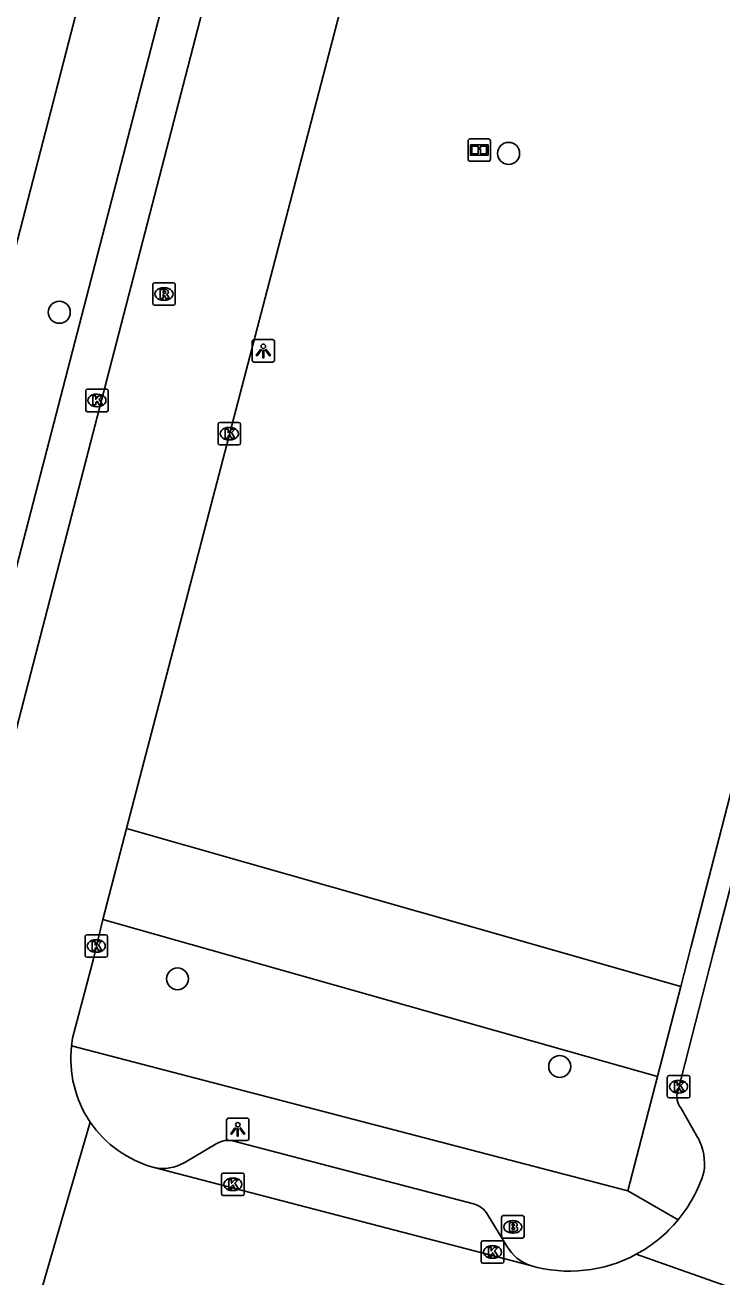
# Model space of a CAD drawing. Extents: x 163686 to 164493, y 382719 to 383870.
# Drawn here: x 163943.2 to 163974.2, y 383181.1 to 383236.7 of the extents above; entities that cross this region are included whole.
import ezdxf

# ---------------------------------------------------------------- set-up
doc = ezdxf.new("R2010")
doc.units = 0
for name, color, linetype in [('IMGEO_Boom', 7, 'Continuous'), ('IMGEO_Brandkraan', 7, 'Continuous'), ('IMGEO_Groenvoorziening', 7, 'Continuous'), ('IMGEO_Informatiebord', 7, 'Continuous'), ('IMGEO_Kolk', 7, 'Continuous'), ('IMGEO_Lichtpunt', 7, 'Continuous'), ('IMGEO_Rijbaan_lokaal_open', 7, 'Continuous'), ('IMGEO_Rioolput', 7, 'Continuous'), ('IMGEO_Voetpad_open', 7, 'Continuous')]:
    doc.layers.add(name, color=color, linetype=linetype)

msp = doc.modelspace()

# ---------------------------------------------------------------- linework, layer by layer
at = {"layer": 'IMGEO_Boom'}
for centre in [(163964.696, 383230.981), (163944.744, 383223.929), (163949.993, 383194.324), (163966.969, 383190.43)]:
    msp.add_circle(centre, 0.489, dxfattribs=at)
at = {"layer": 'IMGEO_Brandkraan'}
for p, q in [((163964.382, 383182.881), (163964.382, 383183.733)), ((163964.457, 383183.807), (163965.309, 383183.807)), ((163964.87, 383183.587), (163964.895, 383183.587)), ((163965.383, 383183.733), (163965.383, 383182.881)), ((163965.309, 383182.807), (163964.457, 383182.807)), ((163964.893, 383183.027), (163964.868, 383183.027))]:
    msp.add_line(p, q, dxfattribs=at)
for points in [[(163964.382, 383182.881), (163964.382, 383183.733)], [(163964.457, 383183.807), (163965.309, 383183.807)], [(163965.383, 383183.733), (163965.383, 383182.881)], [(163964.73, 383183.507), (163964.73, 383183.107), (163964.943, 383183.107)], [(163964.961, 383183.507), (163964.73, 383183.507)], [(163964.909, 383183.426), (163964.855, 383183.426), (163964.855, 383183.35)], [(163964.855, 383183.35), (163964.908, 383183.35)], [(163964.917, 383183.274), (163964.855, 383183.274), (163964.855, 383183.193)], [(163964.855, 383183.193), (163964.917, 383183.193)], [(163965.309, 383182.807), (163964.457, 383182.807)]]:
    msp.add_lwpolyline(points, dxfattribs=at)
for centre, radius, start, end in [((163964.459, 383183.731), 0.0765, 91.552, 178.448), ((163964.459, 383183.731), 0.0765, 91.552, 178.448), ((163965.307, 383183.731), 0.0765, 1.552, 88.448), ((163965.307, 383183.731), 0.0765, 1.552, 88.448), ((163964.91, 383183.388), 0.0379, 267.8285, 90.9355), ((163964.918, 383183.233), 0.0404, 269.8759, 90.5077), ((163964.949, 383183.358), 0.251, 268.6676, 293.5347), ((163964.965, 383183.362), 0.145, 59.4692, 91.5367), ((163964.99, 383183.409), 0.0922, 285.5137, 58.1501), ((163964.995, 383183.217), 0.105, 301.3115, 78.989), ((163964.459, 383182.883), 0.0765, 181.552, 268.448), ((163964.459, 383182.883), 0.0765, 181.552, 268.448), ((163965.307, 383182.883), 0.0765, 271.552, 358.448), ((163965.307, 383182.883), 0.0765, 271.552, 358.448)]:
    msp.add_arc(centre, radius, start, end, dxfattribs=at)
for centre, major_axis, ratio, start_param, end_param in [((163964.869, 383183.307), (-0.387, 0.002), 0.722429, 4.712389, 7.853982), ((163964.894, 383183.307), (-0.39, 0.002), 0.717154, 1.570796, 4.712389)]:
    msp.add_ellipse(centre, major_axis=major_axis, ratio=ratio, start_param=start_param, end_param=end_param, dxfattribs=at)
at = {"layer": 'IMGEO_Groenvoorziening'}
for points in [[(163972.339, 383193.984), (163962.651, 383196.748), (163953.035, 383199.492), (163947.735, 383201.003)], [(163971.307, 383189.99), (163946.68, 383196.962)]]:
    msp.add_lwpolyline(points, dxfattribs=at)
at = {"layer": 'IMGEO_Informatiebord'}
for p, q in [((163962.899, 383230.731), (163962.899, 383231.531)), ((163962.899, 383231.531), (163962.899, 383230.731)), ((163962.999, 383231.631), (163963.789, 383231.631)), ((163963.789, 383231.631), (163962.999, 383231.631)), ((163963.889, 383231.531), (163963.889, 383230.731)), ((163963.889, 383230.731), (163963.889, 383231.531)), ((163963.789, 383230.631), (163962.999, 383230.631)), ((163962.999, 383230.631), (163963.789, 383230.631))]:
    msp.add_line(p, q, dxfattribs=at)
for points in [[(163963, 383231.363), (163963.788, 383231.363), (163963.788, 383230.899), (163963, 383230.899), (163963, 383231.363)], [(163963.065, 383231.298), (163963.065, 383230.964), (163963.34, 383230.964), (163963.341, 383231.177), (163963.445, 383231.178), (163963.446, 383230.964), (163963.723, 383230.964), (163963.723, 383231.298), (163963.447, 383231.298), (163963.447, 383231.218), (163963.341, 383231.218), (163963.341, 383231.298), (163963.065, 383231.298)]]:
    msp.add_lwpolyline(points, dxfattribs=at)
for centre, start, end in [((163962.999, 383231.531), 90, 180), ((163962.999, 383231.531), 90, 180), ((163963.789, 383231.531), 0, 90), ((163963.789, 383231.531), 360, 90), ((163962.999, 383230.731), 180, 270), ((163962.999, 383230.731), 180, 270), ((163963.789, 383230.731), 270, 0), ((163963.789, 383230.731), 270, 0)]:
    msp.add_arc(centre, 0.1, start, end, dxfattribs=at)
at = {"layer": 'IMGEO_Kolk'}
for p, q in [((163945.915, 383219.587), (163945.915, 383220.439)), ((163945.99, 383220.513), (163946.842, 383220.513)), ((163946.403, 383220.293), (163946.428, 383220.293)), ((163946.916, 383220.439), (163946.916, 383219.587)), ((163946.426, 383219.733), (163946.401, 383219.733)), ((163946.842, 383219.513), (163945.99, 383219.513)), ((163951.795, 383218.109), (163951.795, 383218.961)), ((163951.87, 383219.035), (163952.722, 383219.035)), ((163952.283, 383218.815), (163952.308, 383218.815)), ((163952.796, 383218.961), (163952.796, 383218.109)), ((163952.306, 383218.255), (163952.281, 383218.255)), ((163952.722, 383218.035), (163951.87, 383218.035)), ((163945.886, 383195.356), (163945.886, 383196.208)), ((163945.961, 383196.282), (163946.813, 383196.282)), ((163946.374, 383196.062), (163946.399, 383196.062)), ((163946.887, 383196.208), (163946.887, 383195.356)), ((163946.813, 383195.282), (163945.961, 383195.282)), ((163946.397, 383195.502), (163946.372, 383195.502)), ((163971.746, 383189.106), (163971.746, 383189.958)), ((163971.821, 383190.032), (163972.673, 383190.032)), ((163972.234, 383189.812), (163972.259, 383189.812)), ((163972.747, 383189.958), (163972.747, 383189.106)), ((163972.257, 383189.252), (163972.232, 383189.252)), ((163972.673, 383189.032), (163971.821, 383189.032)), ((163951.953, 383184.771), (163951.953, 383185.623)), ((163952.028, 383185.697), (163952.88, 383185.697)), ((163952.441, 383185.477), (163952.466, 383185.477)), ((163952.954, 383185.623), (163952.954, 383184.771)), ((163952.464, 383184.917), (163952.439, 383184.917)), ((163952.88, 383184.697), (163952.028, 383184.697)), ((163963.485, 383181.765), (163963.485, 383182.617)), ((163963.56, 383182.691), (163964.412, 383182.691)), ((163964.486, 383182.617), (163964.486, 383181.765)), ((163963.973, 383182.471), (163963.998, 383182.471)), ((163964.412, 383181.691), (163963.56, 383181.691)), ((163963.996, 383181.911), (163963.971, 383181.911))]:
    msp.add_line(p, q, dxfattribs=at)
for points in [[(163945.915, 383219.587), (163945.915, 383220.439)], [(163945.99, 383220.513), (163946.842, 383220.513)], [(163946.916, 383220.439), (163946.916, 383219.587)], [(163946.236, 383220.213), (163946.359, 383220.213), (163946.359, 383220.062), (163946.489, 383220.213), (163946.653, 383220.213), (163946.507, 383220.062), (163946.66, 383219.813), (163946.508, 383219.813), (163946.423, 383219.977), (163946.359, 383219.91), (163946.359, 383219.813), (163946.236, 383219.813), (163946.236, 383220.213)], [(163946.842, 383219.513), (163945.99, 383219.513)], [(163951.795, 383218.109), (163951.795, 383218.961)], [(163951.87, 383219.035), (163952.722, 383219.035)], [(163952.116, 383218.735), (163952.239, 383218.735), (163952.239, 383218.584), (163952.369, 383218.735), (163952.533, 383218.735), (163952.387, 383218.584), (163952.54, 383218.335), (163952.388, 383218.335), (163952.303, 383218.499), (163952.239, 383218.432), (163952.239, 383218.335), (163952.116, 383218.335), (163952.116, 383218.735)], [(163952.796, 383218.961), (163952.796, 383218.109)], [(163952.722, 383218.035), (163951.87, 383218.035)], [(163945.886, 383195.356), (163945.886, 383196.208)], [(163945.961, 383196.282), (163946.813, 383196.282)], [(163946.207, 383195.982), (163946.33, 383195.982), (163946.33, 383195.831), (163946.46, 383195.982), (163946.624, 383195.982), (163946.478, 383195.831), (163946.631, 383195.582), (163946.479, 383195.582), (163946.394, 383195.746), (163946.33, 383195.679), (163946.33, 383195.582), (163946.207, 383195.582), (163946.207, 383195.982)], [(163946.887, 383196.208), (163946.887, 383195.356)], [(163946.813, 383195.282), (163945.961, 383195.282)], [(163971.746, 383189.106), (163971.746, 383189.958)], [(163971.821, 383190.032), (163972.673, 383190.032)], [(163972.067, 383189.732), (163972.19, 383189.732), (163972.19, 383189.581), (163972.32, 383189.732), (163972.484, 383189.732), (163972.338, 383189.581), (163972.491, 383189.332), (163972.339, 383189.332), (163972.254, 383189.496), (163972.19, 383189.429), (163972.19, 383189.332), (163972.067, 383189.332), (163972.067, 383189.732)], [(163972.747, 383189.958), (163972.747, 383189.106)], [(163972.673, 383189.032), (163971.821, 383189.032)], [(163951.953, 383184.771), (163951.953, 383185.623)], [(163952.028, 383185.697), (163952.88, 383185.697)], [(163952.274, 383185.397), (163952.397, 383185.397), (163952.397, 383185.246), (163952.527, 383185.397), (163952.691, 383185.397), (163952.545, 383185.246), (163952.698, 383184.997), (163952.546, 383184.997), (163952.461, 383185.161), (163952.397, 383185.094), (163952.397, 383184.997), (163952.274, 383184.997), (163952.274, 383185.397)], [(163952.954, 383185.623), (163952.954, 383184.771)], [(163952.88, 383184.697), (163952.028, 383184.697)], [(163963.485, 383181.765), (163963.485, 383182.617)], [(163963.56, 383182.691), (163964.412, 383182.691)], [(163964.486, 383182.617), (163964.486, 383181.765)], [(163963.806, 383182.391), (163963.929, 383182.391), (163963.929, 383182.24), (163964.059, 383182.391), (163964.223, 383182.391), (163964.077, 383182.24), (163964.23, 383181.991), (163964.078, 383181.991), (163963.993, 383182.155), (163963.929, 383182.088), (163963.929, 383181.991), (163963.806, 383181.991), (163963.806, 383182.391)], [(163964.412, 383181.691), (163963.56, 383181.691)]]:
    msp.add_lwpolyline(points, dxfattribs=at)
for centre, start, end in [((163945.992, 383220.437), 91.552, 178.448), ((163945.992, 383220.437), 91.552, 178.448), ((163946.84, 383220.437), 1.552, 88.448), ((163946.84, 383220.437), 1.552, 88.448), ((163945.992, 383219.589), 181.552, 268.448), ((163945.992, 383219.589), 181.552, 268.448), ((163946.84, 383219.589), 271.552, 358.448), ((163946.84, 383219.589), 271.552, 358.448), ((163951.872, 383218.959), 91.552, 178.448), ((163951.872, 383218.959), 91.552, 178.448), ((163952.72, 383218.959), 1.552, 88.448), ((163952.72, 383218.959), 1.552, 88.448), ((163951.872, 383218.111), 181.552, 268.448), ((163951.872, 383218.111), 181.552, 268.448), ((163952.72, 383218.111), 271.552, 358.448), ((163952.72, 383218.111), 271.552, 358.448), ((163945.963, 383196.206), 91.552, 178.448), ((163945.963, 383196.206), 91.552, 178.448), ((163946.811, 383196.206), 1.552, 88.448), ((163946.811, 383196.206), 1.552, 88.448), ((163945.963, 383195.358), 181.552, 268.448), ((163945.963, 383195.358), 181.552, 268.448), ((163946.811, 383195.358), 271.552, 358.448), ((163946.811, 383195.358), 271.552, 358.448), ((163971.823, 383189.956), 91.552, 178.448), ((163971.823, 383189.956), 91.552, 178.448), ((163972.671, 383189.956), 1.552, 88.448), ((163972.671, 383189.956), 1.552, 88.448), ((163971.823, 383189.108), 181.552, 268.448), ((163971.823, 383189.108), 181.552, 268.448), ((163972.671, 383189.108), 271.552, 358.448), ((163972.671, 383189.108), 271.552, 358.448), ((163952.03, 383185.621), 91.552, 178.448), ((163952.03, 383185.621), 91.552, 178.448), ((163952.878, 383185.621), 1.552, 88.448), ((163952.878, 383185.621), 1.552, 88.448), ((163952.03, 383184.773), 181.552, 268.448), ((163952.03, 383184.773), 181.552, 268.448), ((163952.878, 383184.773), 271.552, 358.448), ((163952.878, 383184.773), 271.552, 358.448), ((163963.562, 383182.615), 91.552, 178.448), ((163963.562, 383182.615), 91.552, 178.448), ((163964.41, 383182.615), 1.552, 88.448), ((163964.41, 383182.615), 1.552, 88.448), ((163963.562, 383181.767), 181.552, 268.448), ((163963.562, 383181.767), 181.552, 268.448), ((163964.41, 383181.767), 271.552, 358.448), ((163964.41, 383181.767), 271.552, 358.448)]:
    msp.add_arc(centre, 0.0765, start, end, dxfattribs=at)
for centre, major_axis, ratio, start_param, end_param in [((163946.402, 383220.013), (-0.387, 0.002), 0.722429, 4.712389, 7.853982), ((163946.427, 383220.013), (-0.39, 0.002), 0.717154, 1.570796, 4.712389), ((163952.282, 383218.535), (-0.387, 0.002), 0.722429, 4.712389, 7.853982), ((163952.307, 383218.535), (-0.39, 0.002), 0.717154, 1.570796, 4.712389), ((163946.373, 383195.782), (-0.387, 0.002), 0.722429, 4.712389, 7.853982), ((163946.398, 383195.782), (-0.39, 0.002), 0.717154, 1.570796, 4.712389), ((163972.233, 383189.532), (-0.387, 0.002), 0.722429, 4.712389, 7.853982), ((163972.258, 383189.532), (-0.39, 0.002), 0.717154, 1.570796, 4.712389), ((163952.44, 383185.197), (-0.387, 0.002), 0.722429, 4.712389, 7.853982), ((163952.465, 383185.197), (-0.39, 0.002), 0.717154, 1.570796, 4.712389), ((163963.972, 383182.191), (-0.387, 0.002), 0.722429, 4.712389, 7.853982), ((163963.997, 383182.191), (-0.39, 0.002), 0.717154, 1.570796, 4.712389)]:
    msp.add_ellipse(centre, major_axis=major_axis, ratio=ratio, start_param=start_param, end_param=end_param, dxfattribs=at)
at = {"layer": 'IMGEO_Lichtpunt'}
for p, q in [((163953.306, 383222.617), (163953.306, 383221.81)), ((163953.306, 383222.617), (163953.306, 383221.81)), ((163954.208, 383222.712), (163953.4, 383222.712)), ((163954.208, 383222.712), (163953.4, 383222.712)), ((163954.302, 383221.81), (163954.302, 383222.617)), ((163954.302, 383221.81), (163954.302, 383222.617)), ((163953.4, 383221.716), (163954.208, 383221.716)), ((163953.4, 383221.716), (163954.208, 383221.716)), ((163952.171, 383188.046), (163952.171, 383187.239)), ((163952.171, 383188.046), (163952.171, 383187.239)), ((163953.073, 383188.141), (163952.265, 383188.141)), ((163953.073, 383188.141), (163952.265, 383188.141)), ((163953.167, 383187.239), (163953.167, 383188.046)), ((163953.167, 383187.239), (163953.167, 383188.046)), ((163952.265, 383187.145), (163953.073, 383187.145)), ((163952.265, 383187.145), (163953.073, 383187.145))]:
    msp.add_line(p, q, dxfattribs=at)
for points in [[(163953.68, 383222.281), (163953.719, 383222.253), (163953.531, 383221.991), (163953.493, 383222.018), (163953.68, 383222.281)], [(163953.782, 383222.233), (163953.829, 383222.233), (163953.829, 383221.911), (163953.782, 383221.911), (163953.782, 383222.233)], [(163953.892, 383222.253), (163953.93, 383222.28), (163954.117, 383222.018), (163954.078, 383221.99), (163953.892, 383222.253)], [(163952.545, 383187.71), (163952.584, 383187.682), (163952.396, 383187.42), (163952.358, 383187.447), (163952.545, 383187.71)], [(163952.647, 383187.662), (163952.694, 383187.662), (163952.694, 383187.34), (163952.647, 383187.34), (163952.647, 383187.662)], [(163952.757, 383187.682), (163952.795, 383187.709), (163952.982, 383187.447), (163952.943, 383187.419), (163952.757, 383187.682)]]:
    msp.add_lwpolyline(points, dxfattribs=at)
for centre in [(163953.805, 383222.415), (163952.67, 383187.844)]:
    msp.add_circle(centre, 0.0994, dxfattribs=at)
for centre, start, end in [((163953.4, 383222.617), 90, 180), ((163953.4, 383222.617), 90, 180), ((163954.208, 383222.617), 0, 90), ((163954.208, 383222.617), 0, 90), ((163953.4, 383221.81), 180, 270), ((163953.4, 383221.81), 180, 270), ((163954.208, 383221.81), 270, 0), ((163954.208, 383221.81), 270, 360), ((163952.265, 383188.046), 90, 180), ((163952.265, 383188.046), 90, 180), ((163953.073, 383188.046), 0, 90), ((163953.073, 383188.046), 0, 90), ((163952.265, 383187.239), 180, 270), ((163952.265, 383187.239), 180, 270), ((163953.073, 383187.239), 270, 0), ((163953.073, 383187.239), 270, 360)]:
    msp.add_arc(centre, 0.0946, start, end, dxfattribs=at)
at = {"layer": 'IMGEO_Rijbaan_lokaal_open'}
for points in [[(163967.043, 383298.891), (163932.475, 383165.499)], [(163972.206, 383189.323), (163973.782, 383195.446), (163988.003, 383250), (163991.355, 383262.889), (163992.18, 383266.025), (163994.374, 383274.569)], [(163947.735, 383201.003), (163959.522, 383246.173)], [(163946.68, 383196.962), (163947.735, 383201.003)], [(163945.287, 383191.346), (163945.336, 383191.685), (163946.263, 383195.215), (163946.68, 383196.962)], [(163973.108, 383187.267), (163972.34, 383188.588)], [(163943.828, 383180.118), (163946.118, 383187.965)], [(163965.671, 383181.587), (163948.954, 383185.945)], [(163976.318, 383179.994), (163970.365, 383182.091)]]:
    msp.add_lwpolyline(points, dxfattribs=at)
for centre, radius, start, end in [((163950.259, 383190.775), 5.005, 173.4541, 214.1634), ((163973.025, 383189.093), 0.851, 164.2859, 216.3786), ((163950.257, 383190.775), 5.002, 214.1729, 254.9047), ((163970.903, 383186.101), 2.495, 351.4815, 27.8784), ((163967.429, 383187.584), 6.224, 320.3992, 342.6765), ((163967.383, 383187.619), 6.281, 298.3433, 320.4199), ((163967.4, 383187.597), 6.254, 253.9522, 298.3047)]:
    msp.add_arc(centre, radius, start, end, dxfattribs=at)
at = {"layer": 'IMGEO_Rioolput'}
for p, q in [((163948.892, 383224.314), (163948.892, 383225.166)), ((163948.967, 383225.24), (163949.819, 383225.24)), ((163949.38, 383225.02), (163949.405, 383225.02)), ((163949.893, 383225.166), (163949.893, 383224.314)), ((163949.819, 383224.24), (163948.967, 383224.24)), ((163949.403, 383224.46), (163949.378, 383224.46))]:
    msp.add_line(p, q, dxfattribs=at)
for points in [[(163948.892, 383224.314), (163948.892, 383225.166)], [(163948.967, 383225.24), (163949.819, 383225.24)], [(163949.481, 383224.938), (163949.229, 383224.94), (163949.229, 383224.54)], [(163949.407, 383224.859), (163949.353, 383224.859), (163949.353, 383224.778)], [(163949.353, 383224.778), (163949.405, 383224.778)], [(163949.893, 383225.166), (163949.893, 383224.314)], [(163949.819, 383224.24), (163948.967, 383224.24)], [(163949.229, 383224.54), (163949.353, 383224.54), (163949.353, 383224.702), (163949.364, 383224.702)], [(163949.411, 383224.673), (163949.482, 383224.54), (163949.622, 383224.54), (163949.557, 383224.666)]]:
    msp.add_lwpolyline(points, dxfattribs=at)
for centre, radius, start, end in [((163948.969, 383225.164), 0.0765, 91.552, 178.448), ((163948.969, 383225.164), 0.0765, 91.552, 178.448), ((163949.389, 383224.967), 0.19, 274.7715, 282.9687), ((163949.413, 383224.763), 0.0964, 77.0061, 93.1865), ((163949.427, 383224.82), 0.0378, 276.6634, 79.6772), ((163949.48, 383224.828), 0.109, 350.3612, 89.416), ((163949.478, 383224.828), 0.112, 277.5842, 350.9817), ((163949.817, 383225.164), 0.0765, 1.552, 88.448), ((163949.817, 383225.164), 0.0765, 1.552, 88.448), ((163948.969, 383224.316), 0.0765, 181.552, 268.448), ((163948.969, 383224.316), 0.0765, 181.552, 268.448), ((163949.363, 383224.649), 0.0533, 26.0293, 88.6989), ((163949.462, 383224.613), 0.108, 29.5134, 73.7905), ((163949.817, 383224.316), 0.0765, 271.552, 358.448), ((163949.817, 383224.316), 0.0765, 271.552, 358.448)]:
    msp.add_arc(centre, radius, start, end, dxfattribs=at)
for centre, major_axis, ratio, start_param, end_param in [((163949.379, 383224.74), (-0.387, 0.002), 0.722429, 4.712389, 7.853982), ((163949.404, 383224.74), (-0.39, 0.002), 0.717154, 1.570796, 4.712389)]:
    msp.add_ellipse(centre, major_axis=major_axis, ratio=ratio, start_param=start_param, end_param=end_param, dxfattribs=at)
at = {"layer": 'IMGEO_Voetpad_open'}
for points in [[(163941.824, 383208.725), (163958.362, 383272.452)], [(163926.419, 383163.509), (163948.873, 383250.284)], [(163984.169, 383239.809), (163972.786, 383195.714), (163972.339, 383193.984)], [(163972.339, 383193.984), (163971.307, 383189.99)], [(163969.992, 383184.902), (163945.287, 383191.346)], [(163971.307, 383189.99), (163969.992, 383184.902)], [(163950.283, 383186.156), (163951.717, 383186.992)], [(163952.489, 383187.121), (163963.136, 383184.329)], [(163969.992, 383184.902), (163972.224, 383183.617)], [(163963.766, 383183.851), (163964.624, 383182.447)]]:
    msp.add_lwpolyline(points, dxfattribs=at)
for centre, radius, start, end in [((163952.247, 383186.195), 0.957, 75.3478, 123.625), ((163949.347, 383187.762), 1.859, 257.8045, 300.2381), ((163962.878, 383183.335), 1.027, 30.1578, 75.4649), ((163966.283, 383183.399), 1.912, 209.8543, 251.3468)]:
    msp.add_arc(centre, radius, start, end, dxfattribs=at)

doc.saveas('drawing.dxf')
